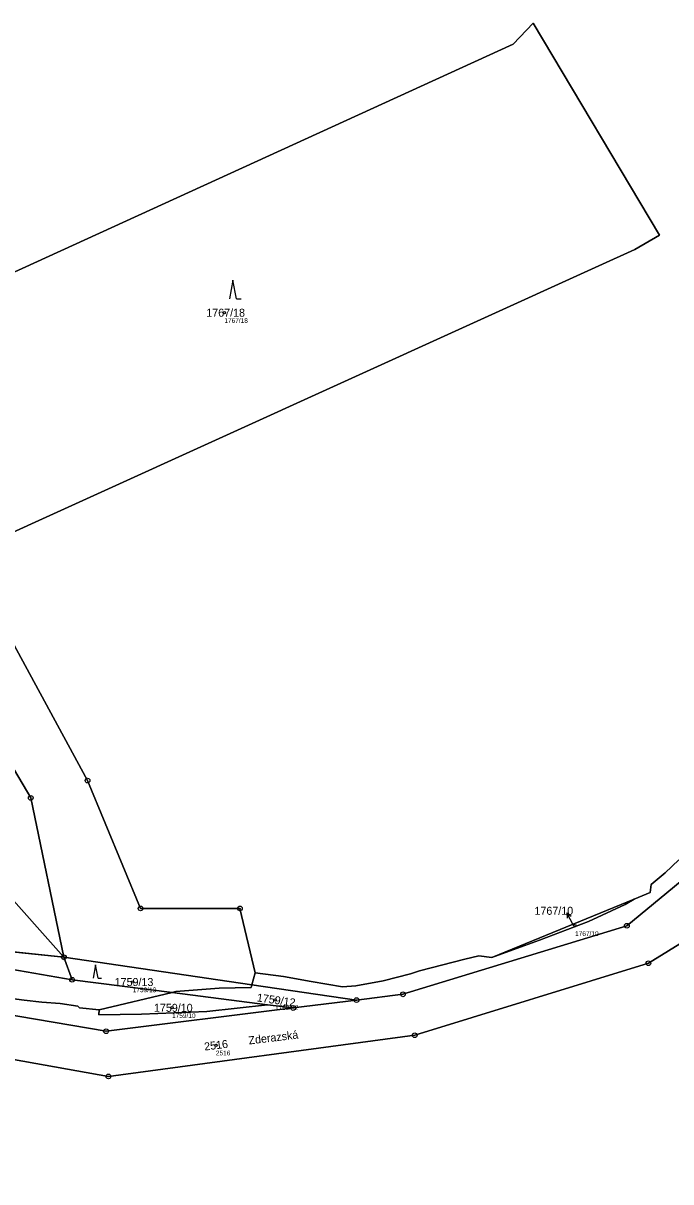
# Model space of a CAD drawing. Extents: x -751550 to -746116, y -1055108 to -1050700.
# Drawn here: x -750326.6 to -750189.1, y -1054332.7 to -1054086.6 of the extents above; entities that cross this region are included whole.
import ezdxf

# ---------------------------------------------------------------- set-up
doc = ezdxf.new("R2010")
doc.units = 0
for name, color, linetype in [('Definiční body', 7, 'Continuous'), ('Hranice parcel', 7, 'Continuous'), ('Parcelní čísla', 7, 'Continuous'), ('Polygon parcely', 7, 'Continuous'), ('Pop  PČ popisy', 7, 'Continuous'), ('Značky bodu BP', 7, 'Continuous'), ('Značky kultur', 7, 'Continuous')]:
    doc.layers.add(name, color=color, linetype=linetype)

msp = doc.modelspace()

# ---------------------------------------------------------------- linework, layer by layer
at = {"layer": 'Definiční body'}
for centre in [(-750283.87, -1054148.12), (-750209.43, -1054278.33), (-750303.32, -1054290.27), (-750273.13, -1054294.06), (-750294.98, -1054295.74), (-750285.67, -1054303.68)]:
    msp.add_circle(centre, 0.25, dxfattribs=at)
at = {"layer": 'Hranice parcel'}
for p, q in [((-750345.06, -1054254.57), (-750317.92, -1054285.02)), ((-750227.08, -1054285.06), (-750196.89, -1054272.66)), ((-750317.92, -1054285.02), (-750341.31, -1054282.55)), ((-750278.04, -1054290.85), (-750317.92, -1054285.02)), ((-750316.18, -1054289.78), (-750317.92, -1054285.02)), ((-750277.31, -1054288.33), (-750278.04, -1054290.85)), ((-750294.96, -1054292.48), (-750316.18, -1054289.78)), ((-750278.04, -1054290.85), (-750255.81, -1054294.11)), ((-750310.44, -1054296.15), (-750294.96, -1054292.48)), ((-750274.73, -1054295.08), (-750294.96, -1054292.48)), ((-750255.81, -1054294.11), (-750269.26, -1054295.78)), ((-750269.26, -1054295.78), (-750274.73, -1054295.08))]:
    msp.add_line(p, q, dxfattribs=at)
for points in [[(-750388.87, -1054167.1), (-750359.68, -1054153.75), (-750222.58, -1054091.06), (-750218.31, -1054086.63), (-750191.54, -1054131.67), (-750196.77, -1054134.67), (-750204.41, -1054138.15), (-750339.01, -1054199.4), (-750312.91, -1054247.48), (-750301.64, -1054274.65), (-750280.56, -1054274.63), (-750277.31, -1054288.33)], [(-750050.5, -1054200.64), (-750063.34, -1054198.53), (-750103.61, -1054201.72), (-750127.55, -1054211.27), (-750141.13, -1054217.8), (-750161.16, -1054236.15), (-750179.8, -1054262.99), (-750198.44, -1054278.32), (-750245.96, -1054292.88), (-750255.81, -1054294.11)], [(-750317.92, -1054285.02), (-750324.98, -1054251.15), (-750351.1, -1054206.9)], [(-750492.31, -1054313.68), (-750478.7, -1054319.49), (-750460.39, -1054329.54), (-750446.13, -1054332.7), (-750436.07, -1054329.29), (-750414.64, -1054315.18), (-750394.13, -1054303.69), (-750374.5, -1054301.56), (-750346.87, -1054303.47), (-750308.48, -1054310.33), (-750243.46, -1054301.57), (-750193.86, -1054286.28), (-750177.77, -1054276.34), (-750154.22, -1054242.37)], [(-750196.89, -1054272.66), (-750193.49, -1054271.26), (-750193.31, -1054269.58), (-750190.31, -1054267.09), (-750187.42, -1054264.3)], [(-750227.08, -1054285.06), (-750216.99, -1054281.39), (-750206.59, -1054277.4), (-750198.78, -1054273.77), (-750196.89, -1054272.66)], [(-750392.15, -1054287.49), (-750369.92, -1054280.46), (-750316.18, -1054289.78)], [(-750277.31, -1054288.33), (-750271.35, -1054289.06), (-750265.48, -1054290.15), (-750258.78, -1054291.32), (-750255.99, -1054291.06), (-750250.14, -1054289.98), (-750244.33, -1054288.52), (-750242.46, -1054287.92), (-750232.82, -1054285.39), (-750229.89, -1054284.73), (-750227.08, -1054285.06)], [(-750310.44, -1054296.15), (-750314.63, -1054295.76), (-750314.97, -1054295.41), (-750318.74, -1054294.85), (-750322.62, -1054294.52), (-750326.38, -1054294.1), (-750330.15, -1054293.64), (-750330.6, -1054293.88), (-750337.5, -1054292.92), (-750337.88, -1054292.58), (-750341.62, -1054292.05), (-750345.4, -1054291.36), (-750349.2, -1054290.8), (-750352.97, -1054290.2), (-750356.79, -1054289.71), (-750360.56, -1054289.2), (-750371.91, -1054287.64), (-750375.74, -1054287.3), (-750379.5, -1054287.19), (-750383.98, -1054287.23), (-750387.5, -1054287.31), (-750390.54, -1054287.38), (-750392.15, -1054287.49)], [(-750278.04, -1054290.85), (-750278.2, -1054291.4), (-750284.95, -1054291.55), (-750294.2, -1054292.3), (-750294.96, -1054292.48)], [(-750269.26, -1054295.78), (-750308.97, -1054300.71), (-750349.86, -1054293.76), (-750376.14, -1054292.81), (-750401.7, -1054296.95), (-750410.81, -1054302.66)], [(-750274.73, -1054295.08), (-750287.58, -1054296.5), (-750301.43, -1054297.12), (-750310.5, -1054297.23), (-750310.44, -1054296.15)]]:
    msp.add_lwpolyline(points, dxfattribs=at)
at = {"layer": 'Polygon parcely'}
for points in [[(-750351.1, -1054206.9), (-750324.98, -1054251.15), (-750317.92, -1054285.02), (-750278.04, -1054290.85), (-750277.31, -1054288.33), (-750280.56, -1054274.63), (-750301.64, -1054274.65), (-750312.91, -1054247.48), (-750339.01, -1054199.4), (-750204.41, -1054138.15), (-750196.77, -1054134.67), (-750191.54, -1054131.67), (-750218.31, -1054086.63), (-750222.58, -1054091.06), (-750359.68, -1054153.75), (-750388.87, -1054167.1), (-750367.49, -1054179.14)], [(-750324.98, -1054251.15), (-750351.1, -1054206.9), (-750368.66, -1054208.68), (-750369.66, -1054209.19), (-750376.48, -1054215.29), (-750372.38, -1054223.92), (-750345.06, -1054254.57), (-750317.92, -1054285.02)], [(-750356.7, -1054265), (-750341.31, -1054282.55), (-750317.92, -1054285.02), (-750345.06, -1054254.57)], [(-750216.99, -1054281.39), (-750206.59, -1054277.4), (-750198.78, -1054273.77), (-750196.89, -1054272.66), (-750227.08, -1054285.06)], [(-750386.89, -1054281.72), (-750412.51, -1054289.71), (-750415.95, -1054291.59), (-750415.38, -1054291.46), (-750411.64, -1054290.57), (-750407.91, -1054289.69), (-750404.09, -1054288.94), (-750400.22, -1054288.31), (-750395.46, -1054287.73), (-750392.15, -1054287.49), (-750369.92, -1054280.46), (-750316.18, -1054289.78), (-750317.92, -1054285.02), (-750341.31, -1054282.55), (-750365.75, -1054278.09), (-750371.55, -1054277.03)], [(-750317.92, -1054285.02), (-750316.18, -1054289.78), (-750294.96, -1054292.48), (-750294.2, -1054292.3), (-750284.95, -1054291.55), (-750278.2, -1054291.4), (-750278.04, -1054290.85)], [(-750278.04, -1054290.85), (-750278.2, -1054291.4), (-750284.95, -1054291.55), (-750294.2, -1054292.3), (-750294.96, -1054292.48), (-750274.73, -1054295.08), (-750269.26, -1054295.78), (-750255.81, -1054294.11)], [(-750274.73, -1054295.08), (-750294.96, -1054292.48), (-750310.44, -1054296.15), (-750310.5, -1054297.23), (-750301.43, -1054297.12), (-750287.58, -1054296.5)]]:
    msp.add_lwpolyline(points, close=True, dxfattribs=at)
for points in [[(-750359.68, -1054153.75), (-750222.58, -1054091.06), (-750218.31, -1054086.63), (-750191.54, -1054131.67), (-750196.77, -1054134.67), (-750204.41, -1054138.15), (-750339.01, -1054199.4), (-750312.91, -1054247.48), (-750301.64, -1054274.65), (-750280.56, -1054274.63), (-750277.31, -1054288.33), (-750271.35, -1054289.06), (-750265.48, -1054290.15), (-750258.78, -1054291.32), (-750255.99, -1054291.06), (-750250.14, -1054289.98), (-750244.33, -1054288.52), (-750242.46, -1054287.92), (-750232.82, -1054285.39), (-750229.89, -1054284.73), (-750227.08, -1054285.06), (-750196.89, -1054272.66), (-750193.49, -1054271.26), (-750193.31, -1054269.58), (-750190.31, -1054267.09), (-750187.42, -1054264.3)], [(-750179.8, -1054262.99), (-750198.44, -1054278.32), (-750245.96, -1054292.88), (-750255.81, -1054294.11), (-750269.26, -1054295.78), (-750308.97, -1054300.71), (-750349.86, -1054293.76), (-750376.14, -1054292.81), (-750401.7, -1054296.95), (-750410.81, -1054302.66), (-750415.47, -1054305.69), (-750436.81, -1054319.23), (-750447.17, -1054322.25), (-750453.92, -1054321.2), (-750461.44, -1054317.06), (-750462.47, -1054316.49), (-750465.99, -1054314.55), (-750470.14, -1054312.85), (-750475.72, -1054310.57), (-750505.81, -1054298.25), (-750525.48, -1054294.53), (-750541.19, -1054291.56), (-750599.68, -1054272.45)], [(-750187.42, -1054264.3), (-750190.31, -1054267.09), (-750193.31, -1054269.58), (-750193.49, -1054271.26), (-750196.89, -1054272.66), (-750198.78, -1054273.77), (-750206.59, -1054277.4), (-750216.99, -1054281.39), (-750227.08, -1054285.06), (-750229.89, -1054284.73), (-750232.82, -1054285.39), (-750242.46, -1054287.92), (-750244.33, -1054288.52), (-750250.14, -1054289.98), (-750255.99, -1054291.06), (-750258.78, -1054291.32), (-750265.48, -1054290.15), (-750271.35, -1054289.06), (-750277.31, -1054288.33), (-750278.04, -1054290.85), (-750255.81, -1054294.11), (-750245.96, -1054292.88), (-750198.44, -1054278.32), (-750179.8, -1054262.99)], [(-750603.4, -1054282.55), (-750544.42, -1054300.77), (-750521.88, -1054305.23), (-750503.56, -1054308.87), (-750492.31, -1054313.68), (-750478.7, -1054319.49), (-750460.39, -1054329.54), (-750446.13, -1054332.7), (-750436.07, -1054329.29), (-750414.64, -1054315.18), (-750394.13, -1054303.69), (-750374.5, -1054301.56), (-750346.87, -1054303.47), (-750308.48, -1054310.33), (-750243.46, -1054301.57), (-750193.86, -1054286.28), (-750177.77, -1054276.34)], [(-750177.77, -1054276.34), (-750193.86, -1054286.28), (-750243.46, -1054301.57), (-750308.48, -1054310.33), (-750346.87, -1054303.47), (-750374.5, -1054301.56), (-750394.13, -1054303.69), (-750414.64, -1054315.18), (-750436.07, -1054329.29), (-750446.13, -1054332.7), (-750460.39, -1054329.54), (-750478.7, -1054319.49), (-750492.31, -1054313.68), (-750496.39, -1054312.81)], [(-750330.15, -1054293.64), (-750326.38, -1054294.1), (-750322.62, -1054294.52), (-750318.74, -1054294.85), (-750314.97, -1054295.41), (-750314.63, -1054295.76), (-750310.44, -1054296.15), (-750294.96, -1054292.48), (-750316.18, -1054289.78), (-750369.92, -1054280.46)], [(-750349.86, -1054293.76), (-750308.97, -1054300.71), (-750269.26, -1054295.78), (-750274.73, -1054295.08), (-750287.58, -1054296.5), (-750301.43, -1054297.12), (-750310.5, -1054297.23), (-750310.44, -1054296.15), (-750314.63, -1054295.76), (-750314.97, -1054295.41), (-750318.74, -1054294.85), (-750322.62, -1054294.52), (-750326.38, -1054294.1), (-750330.15, -1054293.64)]]:
    msp.add_lwpolyline(points, dxfattribs=at)
at = {"layer": 'Pop  PČ popisy'}
for p, q in [((-750209.74, -1054278.25), (-750211.15, -1054275.6)), ((-750211.15, -1054275.6), (-750210.24, -1054276.25)), ((-750211.15, -1054275.6), (-750211.12, -1054276.72))]:
    msp.add_line(p, q, dxfattribs=at)
at = {"layer": 'Značky bodu BP'}
for centre, radius in [((-750312.91, -1054247.48), 0.5), ((-750312.91, -1054247.48), 0.0303), ((-750324.98, -1054251.15), 0.5), ((-750324.98, -1054251.15), 0.0303), ((-750301.64, -1054274.65), 0.5), ((-750280.56, -1054274.63), 0.5), ((-750280.56, -1054274.63), 0.0303), ((-750301.64, -1054274.65), 0.0303), ((-750198.44, -1054278.32), 0.5), ((-750198.44, -1054278.32), 0.0303), ((-750317.92, -1054285.02), 0.5), ((-750317.92, -1054285.02), 0.0303), ((-750193.86, -1054286.28), 0.5), ((-750193.86, -1054286.28), 0.0303), ((-750316.18, -1054289.78), 0.5), ((-750316.18, -1054289.78), 0.0303), ((-750255.81, -1054294.11), 0.5), ((-750255.81, -1054294.11), 0.0303), ((-750245.96, -1054292.88), 0.5), ((-750245.96, -1054292.88), 0.0303), ((-750269.26, -1054295.78), 0.5), ((-750269.26, -1054295.78), 0.0303), ((-750308.97, -1054300.71), 0.5), ((-750308.97, -1054300.71), 0.0303), ((-750243.46, -1054301.57), 0.5), ((-750243.46, -1054301.57), 0.0303), ((-750308.48, -1054310.33), 0.5), ((-750308.48, -1054310.33), 0.0303)]:
    msp.add_circle(centre, radius, dxfattribs=at)
at = {"layer": 'Značky kultur'}
for p, q in [((-750282.06, -1054141.2), (-750282.81, -1054145.2)), ((-750281.31, -1054145.2), (-750282.06, -1054141.2)), ((-750281.31, -1054145.2), (-750280.31, -1054145.2)), ((-750311.19, -1054286.64), (-750311.71, -1054289.44)), ((-750310.67, -1054289.44), (-750311.19, -1054286.64)), ((-750310.67, -1054289.44), (-750309.97, -1054289.44))]:
    msp.add_line(p, q, dxfattribs=at)

# ---------------------------------------------------------------- texts
at = {"layer": 'Definiční body'}
for s, p in [('1767/18', (-750283.87, -1054150.28)), ('1767/10', (-750209.43, -1054280.49)), ('1759/13', (-750303.32, -1054292.43)), ('1759/12', (-750273.13, -1054296.22)), ('1759/10', (-750294.98, -1054297.9)), ('2516', (-750285.67, -1054305.84))]:
    msp.add_text(s, height=1, dxfattribs=at).set_placement(p)
at = {"layer": 'Parcelní čísla'}
for s, p in [('1767/18', (-750287.71, -1054148.97)), ('1767/10', (-750218.05, -1054275.99)), ('1759/13', (-750307.16, -1054291.12)), ('1759/10', (-750298.82, -1054296.59))]:
    msp.add_text(s, height=1.7, dxfattribs=at).set_placement(p)
for s, rotation, p in [('1759/12', 352, (-750277.05, -1054294.37)), ('2516', 7, (-750288.05, -1054304.83))]:
    msp.add_text(s, height=1.7, rotation=rotation, dxfattribs=at).set_placement(p)
at = {"layer": 'Pop  PČ popisy'}
msp.add_text('Zderazská', height=1.7, rotation=7, dxfattribs=at).set_placement((-750278.64, -1054303.54))

doc.saveas('drawing.dxf')
